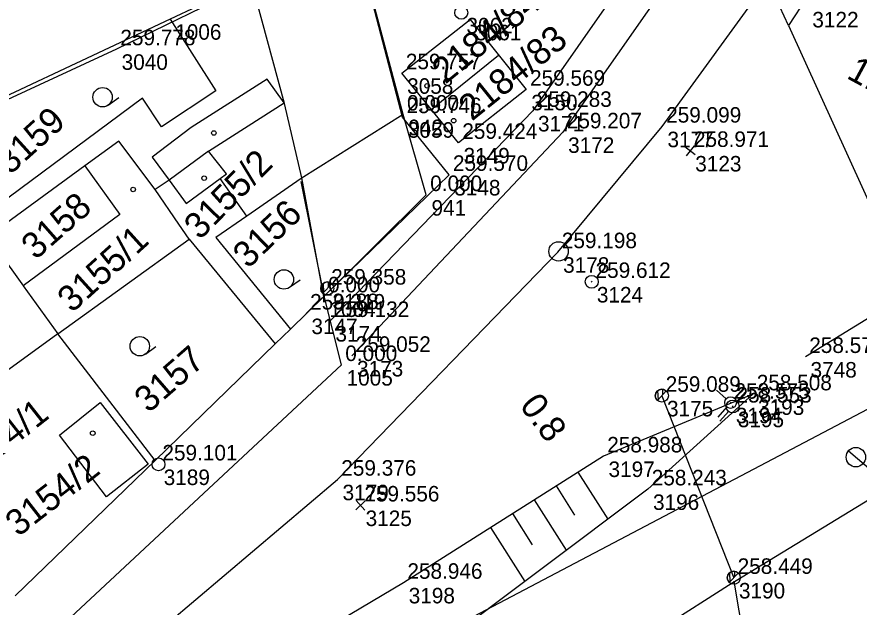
# Model space of a CAD drawing. Extents: x -496688 to -495455, y -1089309 to -1088026.
# Drawn here: x -495914.9 to -495849.9, y -1089122.9 to -1089077.3 of the extents above; entities that cross this region are included whole.
import ezdxf

# ---------------------------------------------------------------- set-up
doc = ezdxf.new("R2010")
doc.units = 0
for name, color, linetype in [('Vrstva 1', 7, 'Continuous'), ('Vrstva 11', 7, 'Continuous'), ('Vrstva 17', 7, 'Continuous'), ('Vrstva 23', 7, 'Continuous'), ('Vrstva 25', 7, 'Continuous'), ('Vrstva 36', 7, 'Continuous'), ('Vrstva 4', 7, 'Continuous'), ('Vrstva 41', 7, 'Continuous'), ('Vrstva 47', 7, 'Continuous'), ('Vrstva 48', 7, 'Continuous'), ('Vrstva 49', 7, 'Continuous'), ('Vrstva 51', 7, 'Continuous'), ('Vrstva 52', 7, 'Continuous'), ('Vrstva 53', 7, 'Continuous'), ('Vrstva 55', 7, 'Continuous'), ('Vrstva 56', 7, 'Continuous'), ('Vrstva 57', 7, 'Continuous'), ('Vrstva 58', 7, 'Continuous'), ('Vrstva 59', 7, 'Continuous'), ('Vrstva 60', 7, 'Continuous'), ('Vrstva 61', 7, 'Continuous'), ('Vrstva 7', 7, 'Continuous')]:
    doc.layers.add(name, color=color, linetype=linetype)

msp = doc.modelspace()

# ---------------------------------------------------------------- linework, layer by layer
at = {"layer": 'Vrstva 1'}
msp.add_line((-495899.22, -1089089.77), (-495898.75, -1089089.42), dxfattribs=at)
msp.add_lwpolyline([(-495907.663, -1089127.884), (-495890.17, -1089113.043), (-495873.129, -1089095.457), (-495865.07, -1089085.751), (-495854.252, -1089070.841), (-495844.558, -1089054.973), (-495836.081, -1089038.326), (-495828.983, -1089021.317), (-495824.474, -1089008.173), (-495824.431, -1089008.019), (-495818.486, -1088985.868), (-495813.737, -1088962.888), (-495809.977, -1088936.87), (-495807.935, -1088912), (-495807.479, -1088882.915), (-495809.634, -1088849.637), (-495812.479, -1088829.606)], dxfattribs=at)
at = {"layer": 'Vrstva 11'}
for p, q in [((-495891.302, -1089098.632), (-495890.596, -1089097.914)), ((-495890.596, -1089097.914), (-495891.302, -1089098.632)), ((-495891.26, -1089097.879), (-495891.253, -1089098.582)), ((-495890.885, -1089097.777), (-495890.882, -1089098.205)), ((-495865.063, -1089106.06), (-495865.041, -1089106.487)), ((-495865.442, -1089106.932), (-495864.768, -1089106.184)), ((-495864.768, -1089106.184), (-495865.442, -1089106.932)), ((-495865.433, -1089106.178), (-495865.395, -1089106.881)), ((-495859.892, -1089121.002), (-495859.202, -1089120.27)), ((-495859.202, -1089120.27), (-495859.892, -1089121.002)), ((-495859.866, -1089120.249), (-495859.844, -1089120.952)), ((-495859.494, -1089120.139), (-495859.481, -1089120.566))]:
    msp.add_line(p, q, dxfattribs=at)
for centre in [(-495890.949, -1089098.273), (-495865.105, -1089106.558), (-495859.547, -1089120.636)]:
    msp.add_circle(centre, 0.503, dxfattribs=at)
for centre, start, end in [((-495890.949, -1089098.273), 45.47403, 225.47403), ((-495865.105, -1089106.558), 47.9999, 227.9999), ((-495859.547, -1089120.636), 46.74063, 226.74063)]:
    msp.add_arc(centre, 0.503, start, end, dxfattribs=at)
at = {"layer": 'Vrstva 17'}
for points in [[(-495885.13, -1089085.018), (-495889.265, -1089069.214), (-495896.854, -1089074.684)], [(-495896.854, -1089074.684), (-495907.239, -1089079.77), (-495922.315, -1089086.764)], [(-495881.542, -1089089.481), (-495885.13, -1089085.018)]]:
    msp.add_lwpolyline(points, dxfattribs=at)
at = {"layer": 'Vrstva 23'}
for p, q in [((-495882.913, -1089084.423), (-495877.719, -1089080.238)), ((-495895.6, -1089082.1), (-495901.47, -1089085.82)), ((-495894.29, -1089083.93), (-495895.6, -1089082.1)), ((-495900.13, -1089087.66), (-495894.29, -1089083.93)), ((-495907.06, -1089086.88), (-495909.68, -1089088.8)), ((-495904.24, -1089090.63), (-495907.06, -1089086.88)), ((-495900.13, -1089087.66), (-495903.17, -1089089.89)), ((-495898.75, -1089089.42), (-495900.13, -1089087.66)), ((-495904.48, -1089088.12), (-495903.17, -1089089.89)), ((-495909.68, -1089088.8), (-495917.2, -1089094.25)), ((-495909.68, -1089088.8), (-495906.98, -1089092.56)), ((-495901.86, -1089091.69), (-495899.22, -1089089.77)), ((-495906.98, -1089092.56), (-495914.45, -1089098.06)), ((-495917.161, -1089094.287), (-495914.411, -1089098.097)), ((-495911.77, -1089101.78), (-495901.61, -1089094.47)), ((-495914.45, -1089098.06), (-495911.77, -1089101.78)), ((-495911.77, -1089101.78), (-495919.39, -1089107.27)), ((-495911.65, -1089109.61), (-495908.49, -1089107.08)), ((-495908.49, -1089107.08), (-495904.78, -1089111.85)), ((-495908.01, -1089114.38), (-495911.65, -1089109.61)), ((-495904.78, -1089111.85), (-495908.01, -1089114.38))]:
    msp.add_line(p, q, dxfattribs=at)
msp.add_lwpolyline([(-495885.18, -1089081.622), (-495879.924, -1089077.488), (-495875.586, -1089082.898), (-495880.822, -1089087.005), (-495885.18, -1089081.622)], dxfattribs=at)
at = {"layer": 'Vrstva 25'}
msp.add_lwpolyline([(-495865.105, -1089106.558), (-495859.547, -1089120.636)], dxfattribs=at)
at = {"layer": 'Vrstva 36'}
for centre in [(-495880.598, -1089076.954), (-495903.99, -1089111.867)]:
    msp.add_circle(centre, 0.5, dxfattribs=at)
at = {"layer": 'Vrstva 4'}
msp.add_line((-495892.994, -1089089.992), (-495891.206, -1089098.841), dxfattribs=at)
at = {"layer": 'Vrstva 41'}
for p, q in [((-495858.799, -1089105.967), (-495859.494, -1089106.755)), ((-495860.129, -1089106.794), (-495860.879, -1089106.132)), ((-495859.3, -1089107.02), (-495858.638, -1089106.271)), ((-495859.759, -1089107.055), (-495859.825, -1089107.129)), ((-495859.598, -1089107.358), (-495859.664, -1089107.432)), ((-495860.09, -1089107.429), (-495860.785, -1089108.217)), ((-495859.962, -1089107.77), (-495860.624, -1089108.519))]:
    msp.add_line(p, q, dxfattribs=at)
for centre, radius in [((-495859.792, -1089107.092), 0.45), ((-495859.631, -1089107.395), 0.5)]:
    msp.add_circle(centre, radius, dxfattribs=at)
at = {"layer": 'Vrstva 47'}
msp.add_line((-495850.683, -1089110.823), (-495848.786, -1089112.452), dxfattribs=at)
msp.add_circle((-495850.114, -1089111.312), 0.75, dxfattribs=at)
at = {"layer": 'Vrstva 48'}
for p, q in [((-495869.259, -1089116.101), (-495871.557, -1089112.47)), ((-495871.816, -1089115.8), (-495873.247, -1089113.539)), ((-495872.467, -1089118.513), (-495874.937, -1089114.609)), ((-495875.093, -1089118.102), (-495876.627, -1089115.678)), ((-495875.675, -1089120.923), (-495878.317, -1089116.748))]:
    msp.add_line(p, q, dxfattribs=at)
at = {"layer": 'Vrstva 49'}
for points in [[(-495858.07, -1089106.445), (-495869.622, -1089111.246), (-495885.061, -1089121.015), (-495911.05, -1089136.462), (-495921.935, -1089143.485), (-495938.378, -1089153.037), (-495956.605, -1089163.96), (-495973.859, -1089172.382), (-495993.672, -1089180.931), (-496000, -1089183.365)], [(-495858.07, -1089106.445), (-495866.186, -1089113.792), (-495882.612, -1089126.137), (-495904.522, -1089140.533), (-495921.815, -1089150.804), (-495942.535, -1089163.052), (-495957.623, -1089171.808)]]:
    msp.add_lwpolyline(points, dxfattribs=at)
at = {"layer": 'Vrstva 51'}
for points in [[(-495804.171, -1089058.595), (-495805.344, -1089057.612), (-495799.532, -1089051.008), (-495774.174, -1089021.213), (-495753.938, -1088998.102), (-495757.64, -1088994.489), (-495776.243, -1089019.668), (-495803.119, -1089047.353), (-495818.845, -1089067.972), (-495830.453, -1089082.931), (-495843.554, -1089097.134), (-495854.014, -1089103.558)], [(-495841.211, -1089013.798), (-495856.742, -1089034.325), (-495858.592, -1089041.647), (-495863.076, -1089050.756), (-495864.781, -1089054.004), (-495863.372, -1089062.507), (-495864.642, -1089069.593), (-495875.073, -1089084.533), (-495890.72, -1089100.774)], [(-495847.741, -1089041.216), (-495849.37, -1089043.708), (-495850.842, -1089050.868), (-495862.006, -1089070.838), (-495872.745, -1089086.192), (-495889.054, -1089103.471)]]:
    msp.add_lwpolyline(points, dxfattribs=at)
at = {"layer": 'Vrstva 52'}
for p, q in [((-495901.47, -1089085.82), (-495904.48, -1089088.12)), ((-495909.68, -1089088.8), (-495917.2, -1089094.25)), ((-495903.17, -1089089.89), (-495901.86, -1089091.69)), ((-495902.42, -1089093.29), (-495904.24, -1089090.63))]:
    msp.add_line(p, q, dxfattribs=at)
at = {"layer": 'Vrstva 53'}
msp.add_line((-495848.7, -1089107.35), (-495889.91, -1089129.03), dxfattribs=at)
msp.add_lwpolyline([(-496003.69, -1089162.25), (-495953.55, -1089149.11), (-495942.99, -1089144.47), (-495926.93, -1089135.23), (-495912.67, -1089125.46), (-495889.86, -1089104.18), (-495891.19, -1089098.87), (-495883.3, -1089091.04), (-495885.09, -1089084.82), (-495889.2, -1089069.28), (-495896.83, -1089074.5), (-495903.1, -1089077.44), (-495922.4, -1089086.52), (-495936.17, -1089093), (-495941.97, -1089094.48), (-495950.57, -1089096.68), (-495959.93, -1089099.22), (-495969.43, -1089101.74), (-495984.52, -1089104.87), (-495998.23, -1089105.95), (-496014.76, -1089107.64)], dxfattribs=at)
at = {"layer": 'Vrstva 55'}
for p, q in [((-495855.33, -1089077.94), (-495867.69, -1089051.15)), ((-495846.37, -1089064.18), (-495855.33, -1089077.94)), ((-495903.1, -1089077.44), (-495899.55, -1089082.99)), ((-495855.33, -1089077.94), (-495847.36, -1089095.44)), ((-495905.22, -1089083.57), (-495918.02, -1089093.04)), ((-495903.75, -1089085.78), (-495905.22, -1089083.57)), ((-495894.282, -1089083.964), (-495892.956, -1089089.723)), ((-495885.09, -1089084.82), (-495892.97, -1089089.77)), ((-495897.16, -1089092.67), (-495899.22, -1089089.77)), ((-495892.97, -1089089.77), (-495897.16, -1089092.67)), ((-495903.17, -1089089.89), (-495904.24, -1089090.63)), ((-495897.16, -1089092.67), (-495899.55, -1089094.33)), ((-495901.61, -1089094.47), (-495902.42, -1089093.29)), ((-495899.55, -1089094.33), (-495893.8, -1089101.41)), ((-495901.61, -1089094.47), (-495894.99, -1089102.56)), ((-495893.8, -1089101.41), (-495891.19, -1089098.87)), ((-495893.8, -1089101.41), (-495894.99, -1089102.56)), ((-495904.26, -1089111.58), (-495911.77, -1089101.78)), ((-495894.99, -1089102.56), (-495904.26, -1089111.58)), ((-495848.7, -1089107.35), (-495889.91, -1089129.03)), ((-495915.07, -1089122.04), (-495904.26, -1089111.58))]:
    msp.add_line(p, q, dxfattribs=at)
for points in [[(-495892.577, -1089100.2), (-495881.542, -1089089.481)], [(-495880.192, -1089133.982), (-495869.793, -1089127.495), (-495859.943, -1089121.2), (-495839.101, -1089108.469)], [(-495859.539, -1089120.906), (-495855.366, -1089145.657), (-495830.842, -1089141.922), (-495817.12, -1089130.56)]]:
    msp.add_lwpolyline(points, dxfattribs=at)
at = {"layer": 'Vrstva 56'}
for p, q in [((-495896.836, -1089074.518), (-495894.292, -1089083.942)), ((-495899.55, -1089082.99), (-495903.75, -1089085.78)), ((-495892.945, -1089089.712), (-495891.214, -1089099.054))]:
    msp.add_line(p, q, dxfattribs=at)
at = {"layer": 'Vrstva 58'}
for p, q in [((-495907.871, -1089084.093), (-495907.062, -1089083.506)), ((-495893.862, -1089098.182), (-495893.053, -1089097.595)), ((-495904.996, -1089103.345), (-495904.187, -1089102.758))]:
    msp.add_line(p, q, dxfattribs=at)
for centre in [(-495908.311, -1089083.485), (-495894.302, -1089097.574), (-495905.436, -1089102.737)]:
    msp.add_circle(centre, 0.75, dxfattribs=at)
at = {"layer": 'Vrstva 59'}
for centre in [(-495883.236, -1089082.605), (-495881.183, -1089085.296), (-495899.719, -1089086.249), (-495900.467, -1089089.743), (-495905.954, -1089090.616), (-495909.072, -1089109.454)]:
    msp.add_circle(centre, 0.175, dxfattribs=at)
at = {"layer": 'Vrstva 60'}
for p, q in [((-495903.1, -1089077.44), (-495903.1, -1089077.44)), ((-495903.1, -1089077.44), (-495903.1, -1089077.44)), ((-495879.924, -1089077.488), (-495879.924, -1089077.488)), ((-495879.924, -1089077.488), (-495879.924, -1089077.488)), ((-495907.239, -1089079.77), (-495907.239, -1089079.77)), ((-495907.239, -1089079.77), (-495907.239, -1089079.77)), ((-495885.18, -1089081.622), (-495885.18, -1089081.622)), ((-495885.18, -1089081.622), (-495885.18, -1089081.622)), ((-495875.586, -1089082.898), (-495875.586, -1089082.898)), ((-495875.586, -1089082.898), (-495875.586, -1089082.898)), ((-495875.073, -1089084.533), (-495875.073, -1089084.533)), ((-495875.073, -1089084.533), (-495875.073, -1089084.533)), ((-495885.13, -1089085.018), (-495885.13, -1089085.018)), ((-495885.13, -1089085.018), (-495885.13, -1089085.018)), ((-495885.09, -1089084.82), (-495885.09, -1089084.82)), ((-495885.09, -1089084.82), (-495885.09, -1089084.82)), ((-495865.07, -1089085.751), (-495865.07, -1089085.751)), ((-495865.07, -1089085.751), (-495865.07, -1089085.751)), ((-495872.745, -1089086.192), (-495872.745, -1089086.192)), ((-495872.745, -1089086.192), (-495872.745, -1089086.192)), ((-495880.822, -1089087.005), (-495880.822, -1089087.005)), ((-495880.822, -1089087.005), (-495880.822, -1089087.005)), ((-495862.923, -1089087.628), (-495862.923, -1089087.628)), ((-495862.923, -1089087.628), (-495862.923, -1089087.628)), ((-495881.542, -1089089.481), (-495881.542, -1089089.481)), ((-495881.542, -1089089.481), (-495881.542, -1089089.481)), ((-495883.3, -1089091.04), (-495883.3, -1089091.04)), ((-495883.3, -1089091.04), (-495883.3, -1089091.04)), ((-495873.129, -1089095.457), (-495873.129, -1089095.457)), ((-495873.129, -1089095.457), (-495873.129, -1089095.457)), ((-495890.949, -1089098.273), (-495890.949, -1089098.273)), ((-495890.949, -1089098.273), (-495890.949, -1089098.273)), ((-495870.522, -1089097.756), (-495870.522, -1089097.756)), ((-495870.522, -1089097.756), (-495870.522, -1089097.756)), ((-495891.19, -1089098.87), (-495891.19, -1089098.87)), ((-495891.19, -1089098.87), (-495891.19, -1089098.87)), ((-495892.577, -1089100.2), (-495892.577, -1089100.2)), ((-495892.577, -1089100.2), (-495892.577, -1089100.2)), ((-495890.72, -1089100.774), (-495890.72, -1089100.774)), ((-495890.72, -1089100.774), (-495890.72, -1089100.774)), ((-495889.054, -1089103.471), (-495889.054, -1089103.471)), ((-495889.054, -1089103.471), (-495889.054, -1089103.471)), ((-495854.014, -1089103.558), (-495854.014, -1089103.558)), ((-495854.014, -1089103.558), (-495854.014, -1089103.558)), ((-495889.86, -1089104.18), (-495889.86, -1089104.18)), ((-495889.86, -1089104.18), (-495889.86, -1089104.18)), ((-495865.105, -1089106.558), (-495865.105, -1089106.558)), ((-495865.105, -1089106.558), (-495865.105, -1089106.558)), ((-495858.07, -1089106.445), (-495858.07, -1089106.445)), ((-495858.07, -1089106.445), (-495858.07, -1089106.445)), ((-495859.792, -1089107.092), (-495859.792, -1089107.092)), ((-495859.792, -1089107.092), (-495859.792, -1089107.092)), ((-495859.631, -1089107.395), (-495859.631, -1089107.395)), ((-495859.631, -1089107.395), (-495859.631, -1089107.395)), ((-495869.622, -1089111.246), (-495869.622, -1089111.246)), ((-495869.622, -1089111.246), (-495869.622, -1089111.246)), ((-495903.99, -1089111.867), (-495903.99, -1089111.867)), ((-495903.99, -1089111.867), (-495903.99, -1089111.867)), ((-495850.114, -1089111.312), (-495850.114, -1089111.312)), ((-495850.114, -1089111.312), (-495850.114, -1089111.312)), ((-495890.17, -1089113.043), (-495890.17, -1089113.043)), ((-495890.17, -1089113.043), (-495890.17, -1089113.043)), ((-495866.186, -1089113.792), (-495866.186, -1089113.792)), ((-495866.186, -1089113.792), (-495866.186, -1089113.792)), ((-495888.389, -1089115.038), (-495888.389, -1089115.038)), ((-495888.389, -1089115.038), (-495888.389, -1089115.038)), ((-495885.061, -1089121.015), (-495885.061, -1089121.015)), ((-495885.061, -1089121.015), (-495885.061, -1089121.015)), ((-495859.547, -1089120.636), (-495859.547, -1089120.636)), ((-495859.547, -1089120.636), (-495859.547, -1089120.636))]:
    msp.add_line(p, q, dxfattribs=at)
at = {"layer": 'Vrstva 7'}
for p, q in [((-495862.529, -1089087.935), (-495863.317, -1089087.321)), ((-495862.616, -1089087.234), (-495863.23, -1089088.022)), ((-495870.489, -1089097.719), (-495870.555, -1089097.793)), ((-495888.022, -1089114.698), (-495888.756, -1089115.378)), ((-495888.049, -1089115.405), (-495888.729, -1089114.671))]:
    msp.add_line(p, q, dxfattribs=at)
for centre, radius in [((-495873.081, -1089095.403), 0.75), ((-495870.522, -1089097.756), 0.5)]:
    msp.add_circle(centre, radius, dxfattribs=at)

# ---------------------------------------------------------------- texts
at = {"layer": 'Vrstva 48'}
for s, rotation, p in [('1.0', 331.64937, (-495850.915, -1089081.973)), ('0.8', 306.8699, (-495876.151, -1089107.342))]:
    msp.add_text(s, height=2, rotation=rotation, dxfattribs=at).set_placement(p)
at = {"layer": 'Vrstva 57'}
for s, rotation, p in [('2184/84', 38.85969, (-495881.831, -1089082.522)), ('2184/83', 38.85969, (-495879.778, -1089085.38)), ('3159', 42.18496, (-495915.462, -1089089.543)), ('3155/2', 45.35567, (-495900.792, -1089094.578)), ('3158', 41.40101, (-495913.482, -1089096.116)), ('3156', 43.88196, (-495897.064, -1089096.799)), ('3155/1', 42.14224, (-495910.671, -1089100.212)), ('3157', 41.06643, (-495904.762, -1089107.959)), ('3154/1', 38.16337, (-495918.751, -1089113.283)), ('3154/2', 37.81747, (-495914.827, -1089117.517))]:
    msp.add_text(s, height=2, rotation=rotation, dxfattribs=at).set_placement(p)
at = {"layer": 'Vrstva 60'}
for s, p in [('3062', (-495880.198, -1089078.554)), ('3062', (-495880.198, -1089078.554)), ('3122', (-495853.475, -1089078.09)), ('3122', (-495853.475, -1089078.09)), ('1006', (-495902.7, -1089079.04)), ('1006', (-495902.7, -1089079.04)), ('3061', (-495879.524, -1089079.088)), ('3061', (-495879.524, -1089079.088)), ('3040', (-495906.839, -1089081.37)), ('3040', (-495906.839, -1089081.37)), ('3058', (-495884.78, -1089083.222)), ('3058', (-495884.78, -1089083.222)), ('3150', (-495875.186, -1089084.498)), ('3150', (-495875.186, -1089084.498)), ('942', (-495884.69, -1089086.42)), ('942', (-495884.69, -1089086.42)), ('3171', (-495874.673, -1089086.133)), ('3171', (-495874.673, -1089086.133)), ('3059', (-495884.73, -1089086.618)), ('3059', (-495884.73, -1089086.618)), ('3177', (-495864.67, -1089087.351)), ('3177', (-495864.67, -1089087.351)), ('3172', (-495872.345, -1089087.792)), ('3172', (-495872.345, -1089087.792)), ('3149', (-495880.422, -1089088.605)), ('3149', (-495880.422, -1089088.605)), ('3123', (-495862.523, -1089089.228)), ('3123', (-495862.523, -1089089.228)), ('3148', (-495881.142, -1089091.081)), ('3148', (-495881.142, -1089091.081)), ('941', (-495882.9, -1089092.64)), ('941', (-495882.9, -1089092.64)), ('3178', (-495872.729, -1089097.057)), ('3178', (-495872.729, -1089097.057)), ('3124', (-495870.122, -1089099.356)), ('3124', (-495870.122, -1089099.356)), ('3188', (-495890.549, -1089099.873)), ('3188', (-495890.549, -1089099.873)), ('1004', (-495890.79, -1089100.47)), ('1004', (-495890.79, -1089100.47)), ('3147', (-495892.177, -1089101.8)), ('3147', (-495892.177, -1089101.8)), ('3174', (-495890.32, -1089102.374)), ('3174', (-495890.32, -1089102.374)), ('3173', (-495888.654, -1089105.071)), ('3173', (-495888.654, -1089105.071)), ('3748', (-495853.614, -1089105.158)), ('3748', (-495853.614, -1089105.158)), ('1005', (-495889.46, -1089105.78)), ('1005', (-495889.46, -1089105.78)), ('3175', (-495864.705, -1089108.158)), ('3175', (-495864.705, -1089108.158)), ('3193', (-495857.67, -1089108.045)), ('3193', (-495857.67, -1089108.045)), ('3194', (-495859.392, -1089108.692)), ('3194', (-495859.392, -1089108.692)), ('3195', (-495859.231, -1089108.995)), ('3195', (-495859.231, -1089108.995)), ('3197', (-495869.222, -1089112.846)), ('3197', (-495869.222, -1089112.846)), ('3189', (-495903.59, -1089113.467)), ('3189', (-495903.59, -1089113.467)), ('3179', (-495889.77, -1089114.643)), ('3179', (-495889.77, -1089114.643)), ('3196', (-495865.786, -1089115.392)), ('3196', (-495865.786, -1089115.392)), ('3125', (-495887.989, -1089116.638)), ('3125', (-495887.989, -1089116.638)), ('3190', (-495859.147, -1089122.236)), ('3190', (-495859.147, -1089122.236)), ('3198', (-495884.661, -1089122.615)), ('3198', (-495884.661, -1089122.615))]:
    msp.add_text(s, height=1.2, dxfattribs=at).set_placement(p)
at = {"layer": 'Vrstva 61'}
for s, p in [('259.778', (-495906.939, -1089079.47)), ('259.778', (-495906.939, -1089079.47)), ('259.757', (-495884.88, -1089081.322)), ('259.757', (-495884.88, -1089081.322)), ('259.569', (-495875.286, -1089082.598)), ('259.569', (-495875.286, -1089082.598)), ('0.000', (-495884.79, -1089084.52)), ('0.000', (-495884.79, -1089084.52)), ('259.283', (-495874.773, -1089084.233)), ('259.283', (-495874.773, -1089084.233)), ('259.746', (-495884.83, -1089084.718)), ('259.746', (-495884.83, -1089084.718)), ('259.099', (-495864.77, -1089085.451)), ('259.099', (-495864.77, -1089085.451)), ('259.207', (-495872.445, -1089085.892)), ('259.207', (-495872.445, -1089085.892)), ('259.424', (-495880.522, -1089086.705)), ('259.424', (-495880.522, -1089086.705)), ('258.971', (-495862.623, -1089087.328)), ('258.971', (-495862.623, -1089087.328)), ('259.570', (-495881.242, -1089089.181)), ('259.570', (-495881.242, -1089089.181)), ('0.000', (-495883, -1089090.74)), ('0.000', (-495883, -1089090.74)), ('259.198', (-495872.829, -1089095.157)), ('259.198', (-495872.829, -1089095.157)), ('259.612', (-495870.222, -1089097.456)), ('259.612', (-495870.222, -1089097.456)), ('259.358', (-495890.649, -1089097.973)), ('259.358', (-495890.649, -1089097.973)), ('0.000', (-495890.89, -1089098.57)), ('0.000', (-495890.89, -1089098.57)), ('259.219', (-495892.277, -1089099.9)), ('259.219', (-495892.277, -1089099.9)), ('259.132', (-495890.42, -1089100.474)), ('259.132', (-495890.42, -1089100.474)), ('259.052', (-495888.754, -1089103.171)), ('259.052', (-495888.754, -1089103.171)), ('258.571', (-495853.714, -1089103.258)), ('258.571', (-495853.714, -1089103.258)), ('0.000', (-495889.56, -1089103.88)), ('0.000', (-495889.56, -1089103.88)), ('259.089', (-495864.805, -1089106.258)), ('259.089', (-495864.805, -1089106.258)), ('258.508', (-495857.77, -1089106.145)), ('258.508', (-495857.77, -1089106.145)), ('258.575', (-495859.492, -1089106.792)), ('258.575', (-495859.492, -1089106.792)), ('258.553', (-495859.331, -1089107.095)), ('258.553', (-495859.331, -1089107.095)), ('258.988', (-495869.322, -1089110.946)), ('258.988', (-495869.322, -1089110.946)), ('259.101', (-495903.69, -1089111.567)), ('259.101', (-495903.69, -1089111.567)), ('259.376', (-495889.87, -1089112.743)), ('259.376', (-495889.87, -1089112.743)), ('258.243', (-495865.886, -1089113.492)), ('258.243', (-495865.886, -1089113.492)), ('259.556', (-495888.089, -1089114.738)), ('259.556', (-495888.089, -1089114.738)), ('258.946', (-495884.761, -1089120.715)), ('258.946', (-495884.761, -1089120.715)), ('258.449', (-495859.247, -1089120.336)), ('258.449', (-495859.247, -1089120.336))]:
    msp.add_text(s, height=1.2, dxfattribs=at).set_placement(p)

doc.saveas('drawing.dxf')
